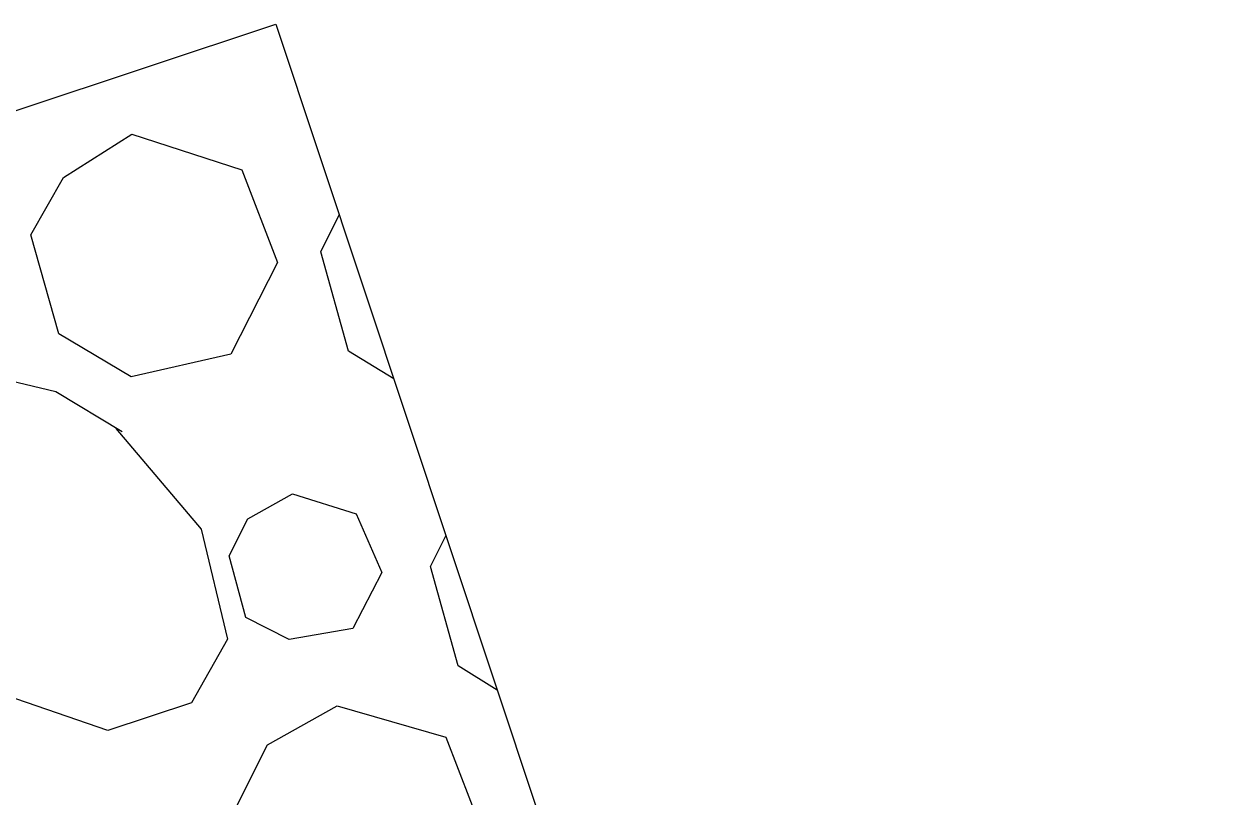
# Model space of a CAD drawing. Extents: x 400935 to 481562, y 415700 to 505362.
# Drawn here: x 402714.11 to 402726.47, y 418565.62 to 418573.5 of the extents above; entities that cross this region are included whole.
import ezdxf

# ---------------------------------------------------------------- set-up
doc = ezdxf.new("R2010")
doc.units = 0
doc.layers.add('Sediment Dam Type A CG CELL', color=7, linetype='Continuous')

msp = doc.modelspace()

# ---------------------------------------------------------------- linework, layer by layer
at = {"layer": 'Sediment Dam Type A CG CELL'}
msp.add_lwpolyline([(402716.678, 418573.503), (402726.472, 418544.039), (402715.891, 418540.522), (402706.097, 418569.986)], close=True, dxfattribs=at)
msp.add_lwpolyline([(402716.678, 418573.503), (402726.472, 418544.039), (402715.891, 418540.522), (402706.097, 418569.986)], close=True, dxfattribs=at)
msp.add_lwpolyline([(402716.678, 418573.503), (402726.472, 418544.039), (402715.891, 418540.522), (402706.097, 418569.986)], close=True, dxfattribs=at)
msp.add_lwpolyline([(402716.678, 418573.503), (402726.472, 418544.039), (402715.891, 418540.522), (402706.097, 418569.986)], close=True, dxfattribs=at)
msp.add_lwpolyline([(402716.678, 418573.503), (402726.472, 418544.039), (402715.891, 418540.522), (402706.097, 418569.986)], close=True, dxfattribs=at)
msp.add_lwpolyline([(402716.678, 418573.503), (402726.472, 418544.039), (402715.891, 418540.522), (402706.097, 418569.986)], close=True, dxfattribs=at)
msp.add_lwpolyline([(402716.678, 418573.503), (402726.472, 418544.039), (402715.891, 418540.522), (402706.097, 418569.986)], close=True, dxfattribs=at)
msp.add_lwpolyline([(402716.678, 418573.503), (402726.472, 418544.039), (402715.891, 418540.522), (402706.097, 418569.986)], close=True, dxfattribs=at)
msp.add_lwpolyline([(402716.678, 418573.503), (402726.472, 418544.039), (402715.891, 418540.522), (402706.097, 418569.986)], close=True, dxfattribs=at)
msp.add_lwpolyline([(402716.678, 418573.503), (402726.472, 418544.039), (402715.891, 418540.522), (402706.097, 418569.986)], close=True, dxfattribs=at)
msp.add_lwpolyline([(402716.678, 418573.503), (402726.472, 418544.039), (402715.891, 418540.522), (402706.097, 418569.986)], close=True, dxfattribs=at)
msp.add_lwpolyline([(402716.678, 418573.503), (402726.472, 418544.039), (402715.891, 418540.522), (402706.097, 418569.986)], close=True, dxfattribs=at)
for points in [[(402715.207, 418572.382), (402716.329, 418572.018), (402716.696, 418571.072), (402716.217, 418570.136), (402715.201, 418569.904), (402714.462, 418570.343), (402714.178, 418571.355), (402714.511, 418571.94), (402715.207, 418572.382)], [(402715.207, 418572.382), (402716.329, 418572.018), (402716.696, 418571.072), (402716.217, 418570.136), (402715.201, 418569.904), (402714.462, 418570.343), (402714.178, 418571.355), (402714.511, 418571.94), (402715.207, 418572.382)], [(402715.207, 418572.382), (402716.329, 418572.018), (402716.696, 418571.072), (402716.217, 418570.136), (402715.201, 418569.904), (402714.462, 418570.343), (402714.178, 418571.355), (402714.511, 418571.94), (402715.207, 418572.382)], [(402715.207, 418572.382), (402716.329, 418572.018), (402716.696, 418571.072), (402716.217, 418570.136), (402715.201, 418569.904), (402714.462, 418570.343), (402714.178, 418571.355), (402714.511, 418571.94), (402715.207, 418572.382)], [(402715.207, 418572.382), (402716.329, 418572.018), (402716.696, 418571.072), (402716.217, 418570.136), (402715.201, 418569.904), (402714.462, 418570.343), (402714.178, 418571.355), (402714.511, 418571.94), (402715.207, 418572.382)], [(402715.207, 418572.382), (402716.329, 418572.018), (402716.696, 418571.072), (402716.217, 418570.136), (402715.201, 418569.904), (402714.462, 418570.343), (402714.178, 418571.355), (402714.511, 418571.94), (402715.207, 418572.382)], [(402715.207, 418572.382), (402716.329, 418572.018), (402716.696, 418571.072), (402716.217, 418570.136), (402715.201, 418569.904), (402714.462, 418570.343), (402714.178, 418571.355), (402714.511, 418571.94), (402715.207, 418572.382)], [(402715.207, 418572.382), (402716.329, 418572.018), (402716.696, 418571.072), (402716.217, 418570.136), (402715.201, 418569.904), (402714.462, 418570.343), (402714.178, 418571.355), (402714.511, 418571.94), (402715.207, 418572.382)], [(402715.207, 418572.382), (402716.329, 418572.018), (402716.696, 418571.072), (402716.217, 418570.136), (402715.201, 418569.904), (402714.462, 418570.343), (402714.178, 418571.355), (402714.511, 418571.94), (402715.207, 418572.382)], [(402715.207, 418572.382), (402716.329, 418572.018), (402716.696, 418571.072), (402716.217, 418570.136), (402715.201, 418569.904), (402714.462, 418570.343), (402714.178, 418571.355), (402714.511, 418571.94), (402715.207, 418572.382)], [(402715.207, 418572.382), (402716.329, 418572.018), (402716.696, 418571.072), (402716.217, 418570.136), (402715.201, 418569.904), (402714.462, 418570.343), (402714.178, 418571.355), (402714.511, 418571.94), (402715.207, 418572.382)], [(402715.207, 418572.382), (402716.329, 418572.018), (402716.696, 418571.072), (402716.217, 418570.136), (402715.201, 418569.904), (402714.462, 418570.343), (402714.178, 418571.355), (402714.511, 418571.94), (402715.207, 418572.382)], [(402717.881, 418569.886), (402717.418, 418570.167), (402717.135, 418571.179), (402717.325, 418571.558)], [(402717.881, 418569.886), (402717.418, 418570.167), (402717.135, 418571.179), (402717.325, 418571.558)], [(402717.881, 418569.886), (402717.418, 418570.167), (402717.135, 418571.179), (402717.325, 418571.558)], [(402717.881, 418569.886), (402717.418, 418570.167), (402717.135, 418571.179), (402717.325, 418571.558)], [(402717.881, 418569.886), (402717.418, 418570.167), (402717.135, 418571.179), (402717.325, 418571.558)], [(402717.881, 418569.886), (402717.418, 418570.167), (402717.135, 418571.179), (402717.325, 418571.558)], [(402717.881, 418569.886), (402717.418, 418570.167), (402717.135, 418571.179), (402717.325, 418571.558)], [(402717.881, 418569.886), (402717.418, 418570.167), (402717.135, 418571.179), (402717.325, 418571.558)], [(402717.881, 418569.886), (402717.418, 418570.167), (402717.135, 418571.179), (402717.325, 418571.558)], [(402717.881, 418569.886), (402717.418, 418570.167), (402717.135, 418571.179), (402717.325, 418571.558)], [(402717.881, 418569.886), (402717.418, 418570.167), (402717.135, 418571.179), (402717.325, 418571.558)], [(402717.881, 418569.886), (402717.418, 418570.167), (402717.135, 418571.179), (402717.325, 418571.558)], [(402715.046, 418569.378), (402715.915, 418568.35), (402716.183, 418567.227), (402715.818, 418566.579), (402714.964, 418566.295), (402713.716, 418566.723), (402712.701, 418567.755), (402712.33, 418568.831), (402712.58, 418569.665), (402713.418, 418569.996), (402714.434, 418569.754), (402715.109, 418569.346)], [(402715.046, 418569.378), (402715.915, 418568.35), (402716.183, 418567.227), (402715.818, 418566.579), (402714.964, 418566.295), (402713.716, 418566.723), (402712.701, 418567.755), (402712.33, 418568.831), (402712.58, 418569.665), (402713.418, 418569.996), (402714.434, 418569.754), (402715.109, 418569.346)], [(402715.046, 418569.378), (402715.915, 418568.35), (402716.183, 418567.227), (402715.818, 418566.579), (402714.964, 418566.295), (402713.716, 418566.723), (402712.701, 418567.755), (402712.33, 418568.831), (402712.58, 418569.665), (402713.418, 418569.996), (402714.434, 418569.754), (402715.109, 418569.346)], [(402715.046, 418569.378), (402715.915, 418568.35), (402716.183, 418567.227), (402715.818, 418566.579), (402714.964, 418566.295), (402713.716, 418566.723), (402712.701, 418567.755), (402712.33, 418568.831), (402712.58, 418569.665), (402713.418, 418569.996), (402714.434, 418569.754), (402715.109, 418569.346)], [(402715.046, 418569.378), (402715.915, 418568.35), (402716.183, 418567.227), (402715.818, 418566.579), (402714.964, 418566.295), (402713.716, 418566.723), (402712.701, 418567.755), (402712.33, 418568.831), (402712.58, 418569.665), (402713.418, 418569.996), (402714.434, 418569.754), (402715.109, 418569.346)], [(402715.046, 418569.378), (402715.915, 418568.35), (402716.183, 418567.227), (402715.818, 418566.579), (402714.964, 418566.295), (402713.716, 418566.723), (402712.701, 418567.755), (402712.33, 418568.831), (402712.58, 418569.665), (402713.418, 418569.996), (402714.434, 418569.754), (402715.109, 418569.346)], [(402715.046, 418569.378), (402715.915, 418568.35), (402716.183, 418567.227), (402715.818, 418566.579), (402714.964, 418566.295), (402713.716, 418566.723), (402712.701, 418567.755), (402712.33, 418568.831), (402712.58, 418569.665), (402713.418, 418569.996), (402714.434, 418569.754), (402715.109, 418569.346)], [(402715.046, 418569.378), (402715.915, 418568.35), (402716.183, 418567.227), (402715.818, 418566.579), (402714.964, 418566.295), (402713.716, 418566.723), (402712.701, 418567.755), (402712.33, 418568.831), (402712.58, 418569.665), (402713.418, 418569.996), (402714.434, 418569.754), (402715.109, 418569.346)], [(402715.046, 418569.378), (402715.915, 418568.35), (402716.183, 418567.227), (402715.818, 418566.579), (402714.964, 418566.295), (402713.716, 418566.723), (402712.701, 418567.755), (402712.33, 418568.831), (402712.58, 418569.665), (402713.418, 418569.996), (402714.434, 418569.754), (402715.109, 418569.346)], [(402715.046, 418569.378), (402715.915, 418568.35), (402716.183, 418567.227), (402715.818, 418566.579), (402714.964, 418566.295), (402713.716, 418566.723), (402712.701, 418567.755), (402712.33, 418568.831), (402712.58, 418569.665), (402713.418, 418569.996), (402714.434, 418569.754), (402715.109, 418569.346)], [(402715.046, 418569.378), (402715.915, 418568.35), (402716.183, 418567.227), (402715.818, 418566.579), (402714.964, 418566.295), (402713.716, 418566.723), (402712.701, 418567.755), (402712.33, 418568.831), (402712.58, 418569.665), (402713.418, 418569.996), (402714.434, 418569.754), (402715.109, 418569.346)], [(402715.046, 418569.378), (402715.915, 418568.35), (402716.183, 418567.227), (402715.818, 418566.579), (402714.964, 418566.295), (402713.716, 418566.723), (402712.701, 418567.755), (402712.33, 418568.831), (402712.58, 418569.665), (402713.418, 418569.996), (402714.434, 418569.754), (402715.109, 418569.346)], [(402716.848, 418568.712), (402717.496, 418568.506), (402717.76, 418567.909), (402717.463, 418567.336), (402716.815, 418567.226), (402716.373, 418567.448), (402716.203, 418568.077), (402716.393, 418568.456), (402716.848, 418568.712)], [(402716.848, 418568.712), (402717.496, 418568.506), (402717.76, 418567.909), (402717.463, 418567.336), (402716.815, 418567.226), (402716.373, 418567.448), (402716.203, 418568.077), (402716.393, 418568.456), (402716.848, 418568.712)], [(402716.848, 418568.712), (402717.496, 418568.506), (402717.76, 418567.909), (402717.463, 418567.336), (402716.815, 418567.226), (402716.373, 418567.448), (402716.203, 418568.077), (402716.393, 418568.456), (402716.848, 418568.712)], [(402716.848, 418568.712), (402717.496, 418568.506), (402717.76, 418567.909), (402717.463, 418567.336), (402716.815, 418567.226), (402716.373, 418567.448), (402716.203, 418568.077), (402716.393, 418568.456), (402716.848, 418568.712)], [(402716.848, 418568.712), (402717.496, 418568.506), (402717.76, 418567.909), (402717.463, 418567.336), (402716.815, 418567.226), (402716.373, 418567.448), (402716.203, 418568.077), (402716.393, 418568.456), (402716.848, 418568.712)], [(402716.848, 418568.712), (402717.496, 418568.506), (402717.76, 418567.909), (402717.463, 418567.336), (402716.815, 418567.226), (402716.373, 418567.448), (402716.203, 418568.077), (402716.393, 418568.456), (402716.848, 418568.712)], [(402716.848, 418568.712), (402717.496, 418568.506), (402717.76, 418567.909), (402717.463, 418567.336), (402716.815, 418567.226), (402716.373, 418567.448), (402716.203, 418568.077), (402716.393, 418568.456), (402716.848, 418568.712)], [(402716.848, 418568.712), (402717.496, 418568.506), (402717.76, 418567.909), (402717.463, 418567.336), (402716.815, 418567.226), (402716.373, 418567.448), (402716.203, 418568.077), (402716.393, 418568.456), (402716.848, 418568.712)], [(402716.848, 418568.712), (402717.496, 418568.506), (402717.76, 418567.909), (402717.463, 418567.336), (402716.815, 418567.226), (402716.373, 418567.448), (402716.203, 418568.077), (402716.393, 418568.456), (402716.848, 418568.712)], [(402716.848, 418568.712), (402717.496, 418568.506), (402717.76, 418567.909), (402717.463, 418567.336), (402716.815, 418567.226), (402716.373, 418567.448), (402716.203, 418568.077), (402716.393, 418568.456), (402716.848, 418568.712)], [(402716.848, 418568.712), (402717.496, 418568.506), (402717.76, 418567.909), (402717.463, 418567.336), (402716.815, 418567.226), (402716.373, 418567.448), (402716.203, 418568.077), (402716.393, 418568.456), (402716.848, 418568.712)], [(402716.848, 418568.712), (402717.496, 418568.506), (402717.76, 418567.909), (402717.463, 418567.336), (402716.815, 418567.226), (402716.373, 418567.448), (402716.203, 418568.077), (402716.393, 418568.456), (402716.848, 418568.712)], [(402718.937, 418566.707), (402718.538, 418566.956), (402718.255, 418567.968), (402718.413, 418568.284)], [(402718.937, 418566.707), (402718.538, 418566.956), (402718.255, 418567.968), (402718.413, 418568.284)], [(402718.937, 418566.707), (402718.538, 418566.956), (402718.255, 418567.968), (402718.413, 418568.284)], [(402718.937, 418566.707), (402718.538, 418566.956), (402718.255, 418567.968), (402718.413, 418568.284)], [(402718.937, 418566.707), (402718.538, 418566.956), (402718.255, 418567.968), (402718.413, 418568.284)], [(402718.937, 418566.707), (402718.538, 418566.956), (402718.255, 418567.968), (402718.413, 418568.284)], [(402718.937, 418566.707), (402718.538, 418566.956), (402718.255, 418567.968), (402718.413, 418568.284)], [(402718.937, 418566.707), (402718.538, 418566.956), (402718.255, 418567.968), (402718.413, 418568.284)], [(402718.937, 418566.707), (402718.538, 418566.956), (402718.255, 418567.968), (402718.413, 418568.284)], [(402718.937, 418566.707), (402718.538, 418566.956), (402718.255, 418567.968), (402718.413, 418568.284)], [(402718.937, 418566.707), (402718.538, 418566.956), (402718.255, 418567.968), (402718.413, 418568.284)], [(402718.937, 418566.707), (402718.538, 418566.956), (402718.255, 418567.968), (402718.413, 418568.284)], [(402717.305, 418566.546), (402718.411, 418566.229), (402718.79, 418565.248), (402718.299, 418564.347), (402717.271, 418564.111), (402716.544, 418564.554), (402716.276, 418565.519), (402716.593, 418566.151), (402717.305, 418566.546)], [(402717.305, 418566.546), (402718.411, 418566.229), (402718.79, 418565.248), (402718.299, 418564.347), (402717.271, 418564.111), (402716.544, 418564.554), (402716.276, 418565.519), (402716.593, 418566.151), (402717.305, 418566.546)], [(402717.305, 418566.546), (402718.411, 418566.229), (402718.79, 418565.248), (402718.299, 418564.347), (402717.271, 418564.111), (402716.544, 418564.554), (402716.276, 418565.519), (402716.593, 418566.151), (402717.305, 418566.546)], [(402717.305, 418566.546), (402718.411, 418566.229), (402718.79, 418565.248), (402718.299, 418564.347), (402717.271, 418564.111), (402716.544, 418564.554), (402716.276, 418565.519), (402716.593, 418566.151), (402717.305, 418566.546)], [(402717.305, 418566.546), (402718.411, 418566.229), (402718.79, 418565.248), (402718.299, 418564.347), (402717.271, 418564.111), (402716.544, 418564.554), (402716.276, 418565.519), (402716.593, 418566.151), (402717.305, 418566.546)], [(402717.305, 418566.546), (402718.411, 418566.229), (402718.79, 418565.248), (402718.299, 418564.347), (402717.271, 418564.111), (402716.544, 418564.554), (402716.276, 418565.519), (402716.593, 418566.151), (402717.305, 418566.546)], [(402717.305, 418566.546), (402718.411, 418566.229), (402718.79, 418565.248), (402718.299, 418564.347), (402717.271, 418564.111), (402716.544, 418564.554), (402716.276, 418565.519), (402716.593, 418566.151), (402717.305, 418566.546)], [(402717.305, 418566.546), (402718.411, 418566.229), (402718.79, 418565.248), (402718.299, 418564.347), (402717.271, 418564.111), (402716.544, 418564.554), (402716.276, 418565.519), (402716.593, 418566.151), (402717.305, 418566.546)], [(402717.305, 418566.546), (402718.411, 418566.229), (402718.79, 418565.248), (402718.299, 418564.347), (402717.271, 418564.111), (402716.544, 418564.554), (402716.276, 418565.519), (402716.593, 418566.151), (402717.305, 418566.546)], [(402717.305, 418566.546), (402718.411, 418566.229), (402718.79, 418565.248), (402718.299, 418564.347), (402717.271, 418564.111), (402716.544, 418564.554), (402716.276, 418565.519), (402716.593, 418566.151), (402717.305, 418566.546)], [(402717.305, 418566.546), (402718.411, 418566.229), (402718.79, 418565.248), (402718.299, 418564.347), (402717.271, 418564.111), (402716.544, 418564.554), (402716.276, 418565.519), (402716.593, 418566.151), (402717.305, 418566.546)], [(402717.305, 418566.546), (402718.411, 418566.229), (402718.79, 418565.248), (402718.299, 418564.347), (402717.271, 418564.111), (402716.544, 418564.554), (402716.276, 418565.519), (402716.593, 418566.151), (402717.305, 418566.546)]]:
    msp.add_lwpolyline(points, dxfattribs=at)

doc.saveas('drawing.dxf')
